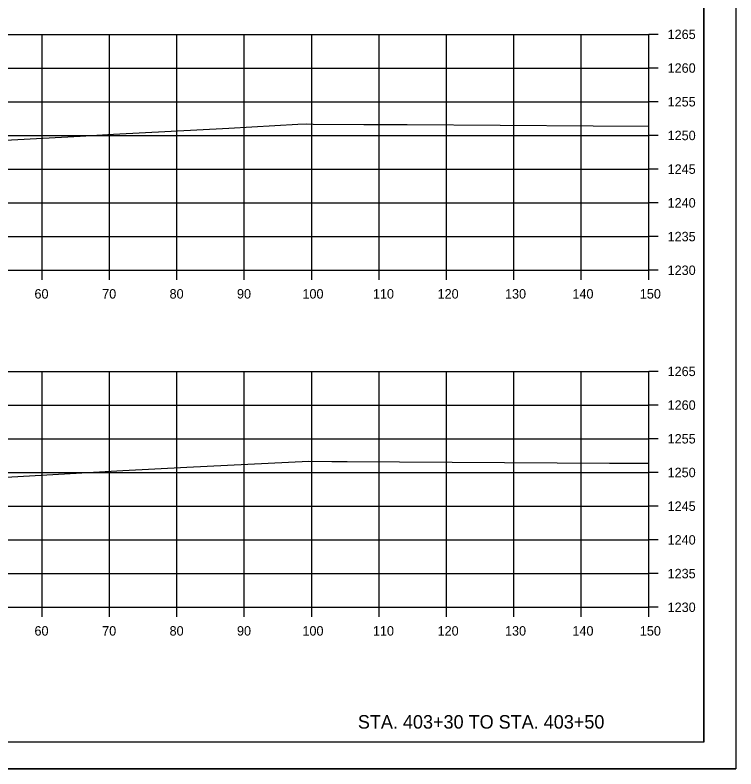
# Model space of a CAD drawing. Extents: x -70 to 701944, y -4 to 666871.
# Drawn here: x 669272.1 to 669379, y 661568.9 to 661680.7 of the extents above; entities that cross this region are included whole.
import ezdxf

# ---------------------------------------------------------------- set-up
doc = ezdxf.new("R2010")
doc.units = 0
for name, color, linetype in [('R_Axis', 7, 'Continuous'), ('R_Axis Annot', 7, 'Continuous'), ('R_Border', 7, 'Continuous'), ('R_Draft', 7, 'Continuous'), ('R_Exist Surface', 7, 'Continuous'), ('R_Grid', 7, 'Continuous'), ('R_No Plot', 7, 'Continuous')]:
    doc.layers.add(name, color=color, linetype=linetype)

msp = doc.modelspace()

# ---------------------------------------------------------------- linework, layer by layer
at = {"layer": 'R_Axis'}
for p, q in [((669366.07, 661642.86), (669366.07, 661677.86)), ((669367.47, 661677.86), (669366.07, 661677.86)), ((669367.47, 661672.86), (669366.07, 661672.86)), ((669367.47, 661667.86), (669366.07, 661667.86)), ((669367.47, 661662.86), (669366.07, 661662.86)), ((669367.47, 661657.86), (669366.07, 661657.86)), ((669367.47, 661652.86), (669366.07, 661652.86)), ((669367.47, 661647.86), (669366.07, 661647.86)), ((669066.07, 661642.86), (669366.07, 661642.86)), ((669276.07, 661641.46), (669276.07, 661642.86)), ((669286.07, 661641.46), (669286.07, 661642.86)), ((669296.07, 661641.46), (669296.07, 661642.86)), ((669306.07, 661641.46), (669306.07, 661642.86)), ((669316.07, 661641.46), (669316.07, 661642.86)), ((669326.07, 661641.46), (669326.07, 661642.86)), ((669336.07, 661641.46), (669336.07, 661642.86)), ((669346.07, 661641.46), (669346.07, 661642.86)), ((669356.07, 661641.46), (669356.07, 661642.86)), ((669366.07, 661641.46), (669366.07, 661642.86)), ((669367.47, 661642.86), (669366.07, 661642.86)), ((669366.07, 661592.86), (669366.07, 661627.86)), ((669367.47, 661627.86), (669366.07, 661627.86)), ((669367.47, 661622.86), (669366.07, 661622.86)), ((669367.47, 661617.86), (669366.07, 661617.86)), ((669367.47, 661612.86), (669366.07, 661612.86)), ((669367.47, 661607.86), (669366.07, 661607.86)), ((669367.47, 661602.86), (669366.07, 661602.86)), ((669367.47, 661597.86), (669366.07, 661597.86)), ((669066.07, 661592.86), (669366.07, 661592.86)), ((669276.07, 661591.46), (669276.07, 661592.86)), ((669286.07, 661591.46), (669286.07, 661592.86)), ((669296.07, 661591.46), (669296.07, 661592.86)), ((669306.07, 661591.46), (669306.07, 661592.86)), ((669316.07, 661591.46), (669316.07, 661592.86)), ((669326.07, 661591.46), (669326.07, 661592.86)), ((669336.07, 661591.46), (669336.07, 661592.86)), ((669346.07, 661591.46), (669346.07, 661592.86)), ((669356.07, 661591.46), (669356.07, 661592.86)), ((669366.07, 661591.46), (669366.07, 661592.86)), ((669367.47, 661592.86), (669366.07, 661592.86))]:
    msp.add_line(p, q, dxfattribs=at)
at = {"layer": 'R_Border'}
for q in [(669374.25, 661778.32), (669058.07, 661572.86)]:
    msp.add_line((669374.25, 661572.86), q, dxfattribs=at)
at = {"layer": 'R_Exist Surface'}
for points in [[(669254.87, 661661.34), (669281.73, 661662.75), (669286.67, 661663.03), (669303.8, 661663.95), (669314.01, 661664.52), (669315.27, 661664.56), (669316.27, 661664.52), (669323.79, 661664.49), (669330.24, 661664.46), (669357.83, 661664.28), (669366.07, 661664.24)], [(669269.88, 661612.09), (669288.05, 661613.13), (669297.56, 661613.64), (669315.65, 661614.52), (669319.08, 661614.51), (669321.34, 661614.5), (669360.26, 661614.25), (669366.07, 661614.22)]]:
    msp.add_lwpolyline(points, dxfattribs=at)
at = {"layer": 'R_Grid'}
for p, q in [((669066.07, 661677.86), (669366.07, 661677.86)), ((669276.07, 661642.86), (669276.07, 661677.86)), ((669286.07, 661642.86), (669286.07, 661677.86)), ((669296.07, 661642.86), (669296.07, 661677.86)), ((669306.07, 661642.86), (669306.07, 661677.86)), ((669316.07, 661642.86), (669316.07, 661677.86)), ((669326.07, 661642.86), (669326.07, 661677.86)), ((669336.07, 661642.86), (669336.07, 661677.86)), ((669346.07, 661642.86), (669346.07, 661677.86)), ((669356.07, 661642.86), (669356.07, 661677.86)), ((669366.07, 661642.86), (669366.07, 661677.86)), ((669066.07, 661672.86), (669366.07, 661672.86)), ((669066.07, 661667.86), (669366.07, 661667.86)), ((669066.07, 661662.86), (669366.07, 661662.86)), ((669066.07, 661657.86), (669366.07, 661657.86)), ((669066.07, 661652.86), (669366.07, 661652.86)), ((669066.07, 661647.86), (669366.07, 661647.86)), ((669066.07, 661642.86), (669366.07, 661642.86)), ((669066.07, 661627.86), (669366.07, 661627.86)), ((669276.07, 661592.86), (669276.07, 661627.86)), ((669286.07, 661592.86), (669286.07, 661627.86)), ((669296.07, 661592.86), (669296.07, 661627.86)), ((669306.07, 661592.86), (669306.07, 661627.86)), ((669316.07, 661592.86), (669316.07, 661627.86)), ((669326.07, 661592.86), (669326.07, 661627.86)), ((669336.07, 661592.86), (669336.07, 661627.86)), ((669346.07, 661592.86), (669346.07, 661627.86)), ((669356.07, 661592.86), (669356.07, 661627.86)), ((669366.07, 661592.86), (669366.07, 661627.86)), ((669066.07, 661622.86), (669366.07, 661622.86)), ((669066.07, 661617.86), (669366.07, 661617.86)), ((669066.07, 661612.86), (669366.07, 661612.86)), ((669066.07, 661607.86), (669366.07, 661607.86)), ((669066.07, 661602.86), (669366.07, 661602.86)), ((669066.07, 661597.86), (669366.07, 661597.86)), ((669066.07, 661592.86), (669366.07, 661592.86))]:
    msp.add_line(p, q, dxfattribs=at)
at = {"layer": 'R_No Plot'}
msp.add_line((669045.67, 661568.88), (669379, 661568.88), dxfattribs=at)
for points in [[(669045.66, 661782.22), (669379, 661782.22), (669379, 661568.88), (669045.66, 661568.88)], [(669291.99, 661778.32), (669291.99, 661768.44), (669327.72, 661768.44), (669327.72, 661765.52), (669350.92, 661765.52), (669350.92, 661741.19), (669374.25, 661741.19), (669374.25, 661572.86), (669058.07, 661572.86), (669058.07, 661778.32)]]:
    msp.add_lwpolyline(points, close=True, dxfattribs=at)

# ---------------------------------------------------------------- texts
at = {"layer": 'R_Axis Annot'}
for s, p in [('1265', (669368.87, 661677.16)), ('1260', (669368.87, 661672.16)), ('1255', (669368.87, 661667.16)), ('1250', (669368.87, 661662.16)), ('1245', (669368.87, 661657.16)), ('1240', (669368.87, 661652.16)), ('1235', (669368.87, 661647.16)), ('1230', (669368.87, 661642.16)), ('60', (669274.95, 661638.66)), ('70', (669284.99, 661638.66)), ('80', (669294.99, 661638.66)), ('90', (669304.99, 661638.66)), ('100', (669314.7, 661638.66)), ('110', (669325.15, 661638.66)), ('120', (669334.75, 661638.66)), ('130', (669344.75, 661638.66)), ('140', (669354.75, 661638.66)), ('150', (669364.75, 661638.66)), ('1265', (669368.87, 661627.16)), ('1260', (669368.87, 661622.16)), ('1255', (669368.87, 661617.16)), ('1250', (669368.87, 661612.16)), ('1245', (669368.87, 661607.16)), ('1240', (669368.87, 661602.16)), ('1235', (669368.87, 661597.16)), ('1230', (669368.87, 661592.16)), ('60', (669274.95, 661588.66)), ('70', (669284.99, 661588.66)), ('80', (669294.99, 661588.66)), ('90', (669304.99, 661588.66)), ('100', (669314.7, 661588.66)), ('110', (669325.15, 661588.66)), ('120', (669334.75, 661588.66)), ('130', (669344.75, 661588.66)), ('140', (669354.75, 661588.66)), ('150', (669364.75, 661588.66))]:
    msp.add_text(s, height=1.4, dxfattribs=at).set_placement(p)
at = {"layer": 'R_Draft'}
msp.add_text('STA. 403+30 TO STA. 403+50', height=2, dxfattribs=at).set_placement((669322.92, 661574.86))

doc.saveas('drawing.dxf')
